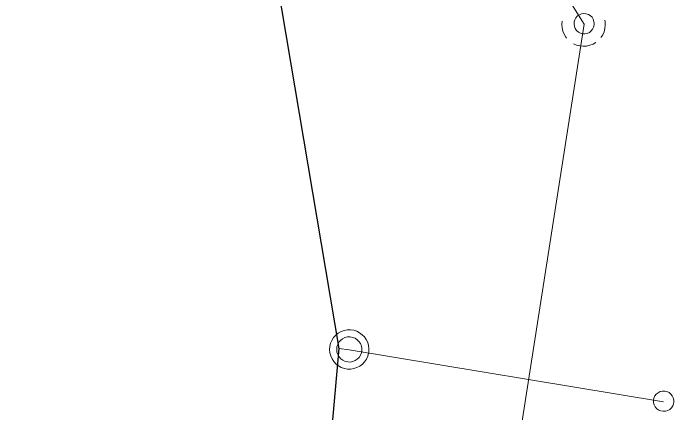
# Model space of a CAD drawing. Extents: x -732074 to -731966, y -1048695 to -1047982.
# Drawn here: x -732012.22 to -731997.2, y -1048131.23 to -1048122.14 of the extents above; entities that cross this region are included whole.
import ezdxf

# ---------------------------------------------------------------- set-up
doc = ezdxf.new("R2010")
doc.units = 0
doc.header["$LTSCALE"] = 0.32
for name, color, linetype, lineweight in [('18', 7, 'Continuous', 13), ('20', 7, 'Continuous', 13), ('8', 7, 'Continuous', 13)]:
    doc.layers.add(name, color=color, linetype=linetype, lineweight=lineweight)

msp = doc.modelspace()

# ---------------------------------------------------------------- linework, layer by layer
at = {"layer": '18'}
msp.add_lwpolyline([(-731999.007, -1048122.379), (-731999.014, -1048122.327), (-731999.031, -1048122.277), (-731999.059, -1048122.233), (-731999.098, -1048122.196), (-731999.142, -1048122.169), (-731999.193, -1048122.153), (-731999.245, -1048122.148), (-731999.296, -1048122.155), (-731999.345, -1048122.174), (-731999.389, -1048122.204), (-731999.424, -1048122.243), (-731999.451, -1048122.288), (-731999.465, -1048122.339), (-731999.468, -1048122.391), (-731999.46, -1048122.443), (-731999.44, -1048122.491), (-731999.409, -1048122.534), (-731999.37, -1048122.569), (-731999.323, -1048122.593), (-731999.272, -1048122.607), (-731999.22, -1048122.609), (-731999.169, -1048122.599), (-731999.12, -1048122.577), (-731999.078, -1048122.545), (-731999.046, -1048122.505), (-731999.022, -1048122.458), (-731999.009, -1048122.407)], close=True, dxfattribs=at)
for points in [[(-731999.737, -1048122.319), (-731999.742, -1048122.396), (-731999.737, -1048122.473), (-731999.72, -1048122.548), (-731999.691, -1048122.619), (-731999.651, -1048122.685), (-731999.636, -1048122.707)], [(-731998.855, -1048122.696), (-731998.815, -1048122.631), (-731998.784, -1048122.561), (-731998.764, -1048122.486), (-731998.757, -1048122.41), (-731998.762, -1048122.333), (-731998.767, -1048122.298)], [(-731999.478, -1048122.836), (-731999.409, -1048122.867), (-731999.333, -1048122.886), (-731999.257, -1048122.893), (-731999.181, -1048122.888), (-731999.105, -1048122.871), (-731999.034, -1048122.843), (-731998.973, -1048122.808)]]:
    msp.add_lwpolyline(points, dxfattribs=at)
at = {"layer": '20'}
for points in [[(-731999.239, -1048122.39), (-732003.535, -1048115.515), (-732011.701, -1048102.444), (-732015.041, -1048097.097), (-732020.556, -1048088.271), (-732022.199, -1048085.64)], [(-731999.239, -1048122.39), (-732003.535, -1048115.515), (-732011.701, -1048102.444), (-732015.041, -1048097.097), (-732020.556, -1048088.271), (-732022.199, -1048085.64)], [(-732006.16, -1048166.67), (-732003.873, -1048152.041), (-732002.097, -1048140.675), (-732000.892, -1048132.965), (-731999.239, -1048122.39)], [(-732006.16, -1048166.67), (-732003.873, -1048152.041), (-732002.097, -1048140.675), (-732000.892, -1048132.965), (-731999.239, -1048122.39)]]:
    msp.add_lwpolyline(points, dxfattribs=at)
at = {"layer": '8'}
for p, q in [((-732004.818, -1048129.764), (-732004.579, -1048129.8)), ((-732004.579, -1048129.8), (-731997.432, -1048130.977))]:
    msp.add_line(p, q, dxfattribs=at)
at = {"layer": '8', "lineweight": 25}
msp.add_lwpolyline([(-732017.71, -1048097.66), (-732014.489, -1048102.34), (-732013.919, -1048103.111), (-732010.875, -1048108.055), (-732007.12, -1048116.101), (-732004.818, -1048129.764), (-732005.61, -1048138.74), (-732006.8, -1048149.62), (-732011.172, -1048171.929), (-732011.368, -1048172.669), (-732018.564, -1048199.221), (-732025.78, -1048218.541), (-732027.664, -1048223.962), (-732033.46, -1048240.64)], dxfattribs=at)
at = {"layer": '8'}
for points in [[(-732004.134, -1048129.847), (-732004.13, -1048129.774), (-732004.139, -1048129.701), (-732004.159, -1048129.631), (-732004.191, -1048129.565), (-732004.232, -1048129.505), (-732004.283, -1048129.453), (-732004.342, -1048129.41), (-732004.407, -1048129.376), (-732004.477, -1048129.353), (-732004.55, -1048129.343), (-732004.623, -1048129.344), (-732004.695, -1048129.358), (-732004.763, -1048129.382), (-732004.827, -1048129.418), (-732004.884, -1048129.464), (-732004.933, -1048129.518), (-732004.972, -1048129.581), (-732005.001, -1048129.648), (-732005.019, -1048129.719), (-732005.024, -1048129.792), (-732005.018, -1048129.864), (-732005, -1048129.935), (-732004.97, -1048130.003), (-732004.93, -1048130.064), (-732004.88, -1048130.117), (-732004.823, -1048130.162), (-732004.759, -1048130.198), (-732004.689, -1048130.222), (-732004.617, -1048130.235), (-732004.544, -1048130.235), (-732004.472, -1048130.224), (-732004.402, -1048130.2), (-732004.337, -1048130.167), (-732004.279, -1048130.123), (-732004.229, -1048130.069), (-732004.187, -1048130.009), (-732004.157, -1048129.942), (-732004.138, -1048129.872)], [(-732004.294, -1048129.826), (-732004.292, -1048129.768), (-732004.303, -1048129.71), (-732004.324, -1048129.656), (-732004.357, -1048129.607), (-732004.398, -1048129.566), (-732004.447, -1048129.534), (-732004.501, -1048129.513), (-732004.56, -1048129.503), (-732004.618, -1048129.505), (-732004.675, -1048129.52), (-732004.728, -1048129.545), (-732004.774, -1048129.581), (-732004.812, -1048129.625), (-732004.841, -1048129.677), (-732004.858, -1048129.732), (-732004.864, -1048129.791), (-732004.857, -1048129.849), (-732004.839, -1048129.905), (-732004.81, -1048129.955), (-732004.771, -1048130), (-732004.724, -1048130.034), (-732004.671, -1048130.059), (-732004.614, -1048130.073), (-732004.556, -1048130.074), (-732004.498, -1048130.065), (-732004.444, -1048130.043), (-732004.395, -1048130.01), (-732004.355, -1048129.969), (-732004.323, -1048129.919), (-732004.302, -1048129.865)], [(-731997.201, -1048130.995), (-731997.2, -1048130.943), (-731997.212, -1048130.891), (-731997.234, -1048130.844), (-731997.266, -1048130.802), (-731997.307, -1048130.769), (-731997.355, -1048130.747), (-731997.406, -1048130.735), (-731997.458, -1048130.735), (-731997.509, -1048130.748), (-731997.557, -1048130.772), (-731997.597, -1048130.806), (-731997.628, -1048130.847), (-731997.65, -1048130.896), (-731997.66, -1048130.947), (-731997.659, -1048130.999), (-731997.644, -1048131.05), (-731997.62, -1048131.096), (-731997.585, -1048131.136), (-731997.542, -1048131.166), (-731997.494, -1048131.187), (-731997.442, -1048131.195), (-731997.39, -1048131.192), (-731997.339, -1048131.177), (-731997.293, -1048131.151), (-731997.255, -1048131.115), (-731997.225, -1048131.072), (-731997.207, -1048131.023)]]:
    msp.add_lwpolyline(points, close=True, dxfattribs=at)

doc.saveas('drawing.dxf')
